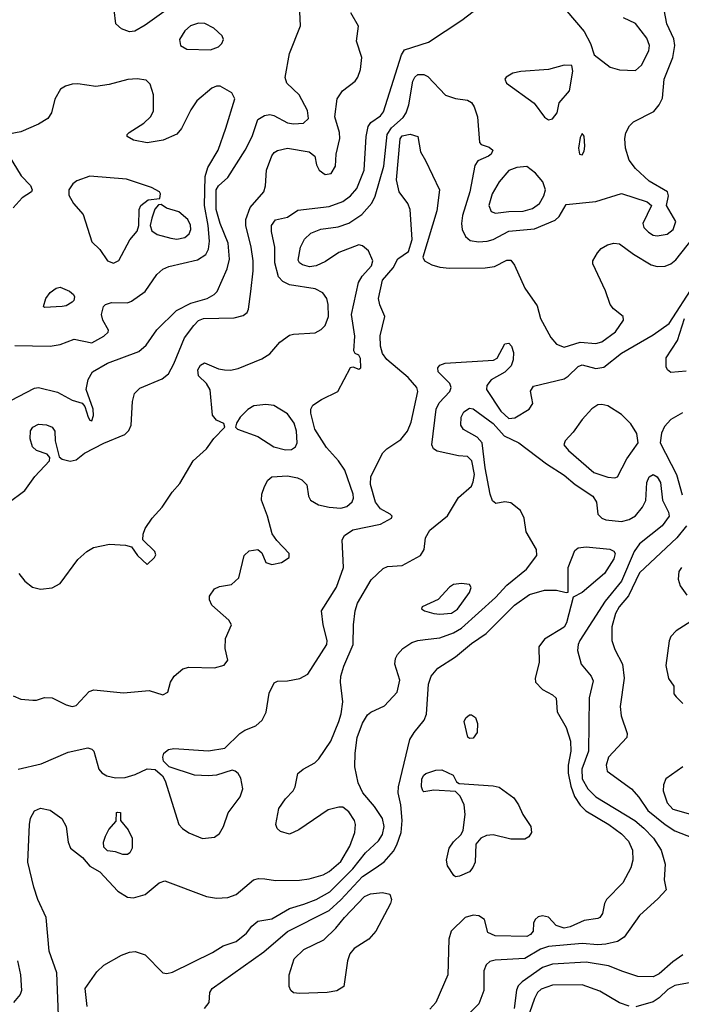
# Model space of a CAD drawing. Extents: x 1173029 to 1307123, y 522559 to 678521.
# Tile 338 of 623: x 1291800 to 1295147, y 531825 to 536806. Entities that reach past the tile are written whole.
import ezdxf

# ---------------------------------------------------------------- set-up
doc = ezdxf.new("R2010")
doc.units = 0

msp = doc.modelspace()

# ---------------------------------------------------------------- linework, layer by layer
at = {"layer": '0CON10XD'}
for points in [[(1291739.7, 534360.3), (1291825.4, 534424.6), (1291877.1, 534495), (1291951.2, 534575), (1291951.7, 534591.7), (1291938.8, 534608.8), (1291885, 534626), (1291864.3, 534645), (1291853.1, 534685), (1291855, 534726.7), (1291865.8, 534745), (1291895, 534758.9), (1291935, 534755.5), (1291964.3, 534744.3), (1291978, 534725), (1291980, 534675), (1292000, 534595), (1292015, 534582), (1292055, 534572.2), (1292085, 534579.4), (1292127.6, 534612.4), (1292225, 534663.1), (1292332.5, 534707.5), (1292352.4, 534727.6), (1292364.6, 534755.4), (1292370.6, 534875), (1292380.8, 534915), (1292407.9, 534942.1), (1292520.7, 534989.3), (1292552.2, 535015), (1292579.5, 535065), (1292633.9, 535196.1), (1292680.9, 535259.1), (1292705, 535283.8), (1292730, 535295), (1292885, 535297.8), (1292931.4, 535308.6), (1292951.2, 535325), (1292958.3, 535341.7), (1292969.2, 535430.8), (1292981.8, 535535), (1292981.8, 535585), (1292971.9, 535655), (1292943.4, 535765), (1292943.9, 535795), (1292965.5, 535855), (1293035.3, 535935), (1293043.4, 535965), (1293048.8, 536045), (1293075, 536117.5), (1293086.6, 536133.4), (1293105, 536144.5), (1293154.7, 536155.3), (1293265, 536137.3), (1293292.5, 536115), (1293301.7, 536071.7), (1293314.4, 536044.4), (1293345, 536023.1), (1293375, 536027.5), (1293398.1, 536065), (1293400.6, 536125), (1293420, 536205), (1293417.5, 536235), (1293394.1, 536315), (1293405.5, 536405), (1293433.1, 536445), (1293497.1, 536495), (1293510.6, 536515), (1293523.8, 536553.8), (1293531.4, 536615), (1293503.9, 536696.1), (1293513.6, 536773.6), (1293475, 536840)], [(1291755, 534879.5), (1291875, 534941.5), (1291895, 534944.5), (1291991.4, 534921.4), (1292065, 534881.9), (1292116.1, 534866.1), (1292129.2, 534849.2), (1292145.8, 534795), (1292155, 534780), (1292165, 534776.7), (1292174.1, 534804.1), (1292171.4, 534835), (1292135.7, 534935), (1292145.7, 534985), (1292168.1, 535025), (1292245, 535068), (1292402.4, 535127.6), (1292440.2, 535159.8), (1292493.9, 535236.1), (1292593.1, 535335), (1292665, 535371.6), (1292748, 535395), (1292784, 535415), (1292798.6, 535431.4), (1292850, 535545), (1292861.8, 535595), (1292854.7, 535675), (1292815, 535774.3), (1292794.2, 535845), (1292794.8, 535945), (1292805.4, 535965), (1292852.3, 536007.7), (1292941.5, 536145), (1292975.5, 536215), (1293005, 536300), (1293038.8, 536321.2), (1293065, 536325.7), (1293085, 536321.4), (1293154.2, 536284.2), (1293185, 536278.5), (1293235, 536282.2), (1293260.6, 536305), (1293255.4, 536345.4), (1293214.4, 536425), (1293151.2, 536485), (1293142.7, 536512.7), (1293165.6, 536635), (1293220.8, 536775), (1293216.8, 536845)], [(1291766.2, 533385), (1291805, 533368.1), (1291865.9, 533364.1), (1291885, 533364.2), (1291925, 533377.1), (1291965, 533375.8), (1292035, 533340.8), (1292065, 533332.5), (1292085, 533337.5), (1292152.1, 533407.9), (1292174.3, 533415.7), (1292325, 533400.4), (1292455, 533412.1), (1292525, 533390.8), (1292550, 533405), (1292562.5, 533455), (1292580.9, 533485), (1292625, 533522.5), (1292655, 533530.5), (1292785, 533527.5), (1292835, 533541.2), (1292853.6, 533566.4), (1292840, 533625), (1292841.9, 533675), (1292872, 533745), (1292858.3, 533768.3), (1292772.5, 533845), (1292760.7, 533870.7), (1292760.7, 533889.3), (1292785, 533926.7), (1292810.7, 533939.3), (1292871.7, 533948.3), (1292908.3, 533981.7), (1292935, 534096.2), (1292961.4, 534118.6), (1293005.4, 534125.4), (1293025, 534108.8), (1293045, 534060), (1293075, 534049.2), (1293125, 534060.8), (1293164, 534086), (1293164, 534105), (1293100.6, 534170.6), (1293076.9, 534205), (1293053.2, 534295), (1293024, 534375), (1293025.3, 534405), (1293038.7, 534445), (1293055, 534476.9), (1293075, 534493.8), (1293155, 534498.2), (1293205, 534488.7), (1293228.1, 534478.1), (1293252.8, 534452.8), (1293261.5, 534395), (1293270.4, 534375), (1293312.3, 534352.3), (1293365, 534339.7), (1293425.2, 534334.8), (1293455, 534342.9), (1293482.8, 534367.2), (1293488.8, 534385), (1293486.7, 534405), (1293445, 534527.5), (1293412.5, 534575), (1293351.4, 534641.4), (1293293.3, 534735), (1293272.2, 534815), (1293273.6, 534836.4), (1293282.7, 534855), (1293326.1, 534883.9), (1293409.5, 534925), (1293473.6, 535046.4), (1293485, 535050), (1293515, 535037.5), (1293526.2, 535045), (1293525, 535092.5), (1293515, 535108.8), (1293497, 535117), (1293490.7, 535130.7), (1293494.7, 535205), (1293478.4, 535315), (1293514.2, 535475.8), (1293532.1, 535507.9), (1293579.4, 535560.6), (1293587.4, 535585), (1293565, 535636.2), (1293535, 535661.8), (1293515, 535666.7), (1293415, 535628.2), (1293347.2, 535582.8), (1293299.9, 535560.1), (1293265.7, 535555.7), (1293230, 535565), (1293215.5, 535575), (1293209.1, 535589.1), (1293220.5, 535655), (1293240.3, 535695), (1293273.6, 535726.4), (1293323.7, 535746.3), (1293411.7, 535758.3), (1293465, 535777.1), (1293530.3, 535819.7), (1293581.9, 535878.1), (1293597.7, 535912.3), (1293641.7, 536065), (1293659.5, 536225), (1293680.7, 536259.3), (1293739.3, 536310.7), (1293755.9, 536335), (1293768.4, 536375), (1293788.6, 536495), (1293799.2, 536515), (1293815, 536527.7), (1293845, 536528.9), (1293865, 536518.8), (1293955, 536424.4), (1294005, 536406.9), (1294065, 536398), (1294085, 536386.2), (1294098.6, 536365), (1294115.6, 536315), (1294126.2, 536185), (1294134.2, 536174.2), (1294175, 536161.4), (1294194, 536145), (1294185.7, 536125), (1294171.2, 536115), (1294117.7, 536092.3), (1294102.7, 536067.3), (1294077.2, 535935), (1294040.3, 535815), (1294035.3, 535775), (1294038.9, 535745), (1294055, 535709.4), (1294078.9, 535688.9), (1294121.5, 535681.5), (1294165, 535685.3), (1294195, 535694.1), (1294275, 535736.2), (1294405, 535747.2), (1294508.6, 535791.4), (1294529.2, 535810.8), (1294565, 535870.5), (1294715, 535885.3), (1294845, 535926.1), (1294974.3, 535884.3), (1294996.1, 535866.1), (1294952.9, 535775), (1294957.5, 535755), (1294980.4, 535730.4), (1295005, 535715.6), (1295025, 535712.2), (1295075, 535720.5), (1295105.6, 535745), (1295119.4, 535785), (1295072.5, 535865), (1295082.5, 535915), (1295077.5, 535935), (1294985, 535989.2), (1294915, 536052.9), (1294882.9, 536095), (1294865.4, 536155), (1294861.8, 536205), (1294866.3, 536233.7), (1294885, 536268.1), (1294905, 536289.1), (1295008.8, 536341.2), (1295035.8, 536374.2), (1295052, 536408), (1295060.6, 536505), (1295104.7, 536615), (1295114.7, 536674.7), (1295109.3, 536709.3), (1295074.5, 536785), (1295060, 536855)], [(1291795.6, 534005), (1291825.4, 533965.4), (1291864.5, 533934.5), (1291905, 533925.6), (1291965, 533932.7), (1292005, 533954.5), (1292095, 534074.4), (1292138.9, 534115), (1292173.8, 534136.2), (1292255, 534153.3), (1292335, 534148.1), (1292365, 534138.8), (1292395.8, 534095), (1292445, 534050), (1292482, 534085), (1292488.3, 534098.3), (1292484, 534115), (1292423.8, 534175), (1292424.1, 534204.1), (1292435, 534231.2), (1292470.6, 534285), (1292520.9, 534339.1), (1292570.6, 534415), (1292610.6, 534459.4), (1292678, 534575), (1292745.7, 534635), (1292782.7, 534687.3), (1292837.5, 534745), (1292833, 534763), (1292795, 534780), (1292775.8, 534805.8), (1292763.1, 534933.1), (1292745.6, 534965.6), (1292704.3, 535005), (1292701.9, 535035), (1292715, 535058.8), (1292735, 535070), (1292805, 535040), (1292836, 535034), (1292867.3, 535032.7), (1292905, 535041.4), (1293025, 535090.9), (1293065, 535115.6), (1293115.6, 535175), (1293165, 535209.1), (1293185, 535215.5), (1293295, 535222.2), (1293325, 535238.1), (1293345, 535259.2), (1293362.9, 535305), (1293360.4, 535365), (1293353.6, 535395), (1293334.1, 535424.1), (1293295, 535444.7), (1293164.8, 535464.8), (1293131.2, 535481.2), (1293109.1, 535505), (1293091.6, 535575), (1293090.8, 535655), (1293073.8, 535735), (1293074.6, 535765), (1293095, 535792.5), (1293155, 535806), (1293207.5, 535842.5), (1293365, 535860.6), (1293435, 535886.7), (1293473.8, 535915), (1293505, 535951.5), (1293542.1, 536045), (1293553.3, 536215), (1293563.6, 536265), (1293577.1, 536285), (1293625, 536319.4), (1293639.9, 536340.1), (1293731.5, 536628.5), (1293746.6, 536653.4), (1293867.5, 536692.5), (1294037.3, 536802.7), (1294095, 536847.5)], [(1292530, 536845), (1292435, 536777.5), (1292381.7, 536748.3), (1292355, 536744.3), (1292315, 536758.6), (1292286, 536785), (1292277.5, 536855)], [(1294568.1, 536848.1), (1294656, 536745), (1294688, 536685), (1294707, 536627), (1294786.7, 536565), (1294835, 536552.5), (1294915, 536547.8), (1294945.5, 536575), (1294982.4, 536647.6), (1294986.2, 536675), (1294972.7, 536712.7), (1294915, 536786.4), (1294854.7, 536814.7)], [(1292765, 536653.3), (1292805, 536668), (1292822, 536685), (1292831.2, 536705), (1292824.1, 536724.1), (1292783, 536763), (1292736, 536786), (1292705, 536788.2), (1292664, 536775), (1292635, 536750), (1292608.1, 536705), (1292614.2, 536675), (1292645, 536655.6), (1292765, 536653.3)], [(1294475, 536299.2), (1294495, 536304.2), (1294518.8, 536335), (1294530, 536385), (1294582, 536445), (1294598, 536545), (1294593, 536573), (1294555, 536576), (1294475, 536553.1), (1294335, 536543.8), (1294295, 536534.5), (1294260.8, 536515), (1294254.4, 536505), (1294262.9, 536485), (1294402.7, 536382.7), (1294455, 536312), (1294475, 536299.2)], [(1291955, 535154.7), (1292005, 535162.5), (1292075, 535189.4), (1292165, 535171.2), (1292226, 535204), (1292248, 535225), (1292250, 535235), (1292221.4, 535285), (1292214.3, 535314.3), (1292223.8, 535355), (1292234.2, 535365.8), (1292264.3, 535375.7), (1292345, 535373.8), (1292365, 535382), (1292435, 535431.4), (1292493.6, 535516.4), (1292525, 535543.3), (1292555, 535557.5), (1292699.2, 535590.8), (1292741.3, 535618.7), (1292755.2, 535645), (1292760.2, 535685), (1292753.2, 535765), (1292734.2, 535865), (1292738.1, 536011.9), (1292751.3, 536058.7), (1292804.5, 536145), (1292842.6, 536257.4), (1292889.2, 536405), (1292873.3, 536435), (1292815, 536468.5), (1292795, 536469.2), (1292771.3, 536458.7), (1292695.6, 536395), (1292665, 536350), (1292618, 536255), (1292594.3, 536225.7), (1292526, 536196), (1292445, 536183.1), (1292375, 536196), (1292343.3, 536215), (1292343.3, 536225), (1292353.3, 536235), (1292428.3, 536281.7), (1292461.2, 536315), (1292477.3, 536342.7), (1292477.1, 536425), (1292459.3, 536479.3), (1292439.8, 536499.8), (1292395, 536506.4), (1292346.6, 536503.4), (1292252.2, 536477.8), (1292185, 536466.9), (1292095, 536480.6), (1292065, 536479.1), (1292031.2, 536468.8), (1292006.4, 536453.6), (1291977, 536403), (1291961.5, 536335), (1291942, 536305), (1291895, 536277.5), (1291805, 536238.6), (1291744.2, 536225.8)], [(1291792, 533015), (1291908.9, 533041.1), (1292045, 533100), (1292145, 533123.1), (1292165, 533115.8), (1292174.3, 533105), (1292200.8, 533015), (1292215.5, 532995.5), (1292240.7, 532980.7), (1292285, 532971.5), (1292333.2, 532973.2), (1292385, 532987.8), (1292445, 533015.8), (1292485, 533013.3), (1292521.7, 532981.7), (1292535.9, 532955.9), (1292605.7, 532735), (1292623.8, 532713.8), (1292655, 532691.9), (1292725, 532663.5), (1292785, 532671.1), (1292810.9, 532689.1), (1292830.7, 532725), (1292855.4, 532794.6), (1292915, 532874), (1292928.5, 532915), (1292919.1, 532969.1), (1292905, 532993.3), (1292890, 533005), (1292875, 533010), (1292795, 532983.8), (1292755, 532981.2), (1292685, 532984), (1292556.4, 533026.4), (1292527.5, 533055), (1292523.8, 533075), (1292530, 533095), (1292552.5, 533115), (1292580.3, 533119.7), (1292755, 533108.1), (1292838.3, 533121.7), (1292914.5, 533195.5), (1292938.7, 533211.3), (1292995, 533233.3), (1293027.3, 533262.7), (1293047.1, 533302.9), (1293061.4, 533398.6), (1293088, 533452), (1293105, 533460), (1293155, 533461.9), (1293216.8, 533473.2), (1293258, 533495), (1293353.1, 533645), (1293356, 533666), (1293335.6, 533745), (1293327.5, 533815), (1293403.6, 533935), (1293438.2, 534035), (1293431.4, 534175), (1293443.1, 534196.9), (1293484.8, 534225.2), (1293625, 534254.5), (1293681.2, 534285), (1293683.8, 534295), (1293674, 534305), (1293625, 534331.2), (1293600.7, 534365), (1293575.4, 534454.6), (1293576.9, 534495), (1293636.9, 534615), (1293657.1, 534635), (1293727.9, 534682.1), (1293762.4, 534725), (1293779.7, 534770.3), (1293813.8, 534925), (1293808.8, 534945), (1293765.9, 534995.9), (1293656.8, 535086.8), (1293635, 535117.1), (1293625.8, 535155), (1293623.3, 535206.7), (1293647.1, 535305), (1293622.5, 535362.5), (1293615.6, 535395), (1293635, 535488), (1293689.1, 535550.9), (1293713.8, 535596.2), (1293767.3, 535632.7), (1293785.8, 535694.2), (1293775.4, 535845), (1293763.1, 535875), (1293719.2, 535935), (1293705.6, 535995.6), (1293725, 536202.5), (1293735, 536217.9), (1293776.2, 536226.2), (1293813.8, 536215), (1293827, 536137), (1293853.8, 536093.8), (1293923.6, 535945), (1293911.1, 535838.9), (1293840, 535605), (1293847.5, 535585), (1293885, 535566), (1293925, 535554.4), (1293975, 535549.1), (1294155, 535550), (1294202.6, 535557.4), (1294265, 535589.5), (1294285, 535588.9), (1294303.7, 535563.7), (1294355, 535447.1), (1294417.4, 535357.4), (1294434.6, 535294.6), (1294487.5, 535197.5), (1294515, 535164), (1294555, 535149.4), (1294635, 535174.7), (1294715, 535168.5), (1294745, 535175.4), (1294815, 535227.1), (1294854.5, 535285), (1294852.5, 535305), (1294803.9, 535343.9), (1294787.2, 535365), (1294763.8, 535433.8), (1294700.3, 535570.3), (1294700, 535585), (1294723.9, 535626.1), (1294742.5, 535647.5), (1294773.9, 535666.1)], [(1294645, 536122.5), (1294655, 536140), (1294658.8, 536165), (1294656.1, 536216.1), (1294645, 536230), (1294635, 536210), (1294626.7, 536155), (1294632.5, 536125), (1294645, 536122.5)], [(1291746.7, 536115), (1291806.7, 536015), (1291855, 535967.5), (1291863.3, 535945), (1291860, 535935), (1291813.3, 535905), (1291766.6, 535853.4)], [(1294207, 535827), (1294275, 535834.7), (1294347.6, 535837.6), (1294395, 535850), (1294429.5, 535875), (1294452.3, 535915), (1294459.6, 535945), (1294446, 535986), (1294410, 536030), (1294365, 536062.5), (1294315, 536058.5), (1294275, 536042.3), (1294225.2, 535984.8), (1294190.7, 535925), (1294173.8, 535865), (1294185, 535835.7), (1294207, 535827)], [(1292275, 535574.2), (1292301.7, 535588.3), (1292357.7, 535692.3), (1292393.6, 535736.4), (1292403.3, 535765), (1292403.8, 535845), (1292413.3, 535865), (1292450, 535895), (1292508.3, 535901.7), (1292512.5, 535925), (1292507.5, 535935), (1292466.6, 535956.6), (1292340.8, 535999.2), (1292155, 536014.5), (1292089.8, 535990.2), (1292068.1, 535975), (1292048.2, 535945), (1292048, 535918), (1292071.4, 535875), (1292120.4, 535820.4), (1292165, 535682), (1292205, 535642.5), (1292245, 535586), (1292275, 535574.2)], [(1292595.5, 535695.5), (1292635, 535704.4), (1292657.3, 535722.7), (1292665.5, 535745), (1292664.3, 535765.7), (1292650, 535795), (1292605, 535834.4), (1292542.7, 535852.7), (1292515, 535870), (1292501.7, 535868.3), (1292483, 535847), (1292467.7, 535802.3), (1292460, 535765), (1292468.3, 535738.3), (1292495, 535719.4), (1292565, 535700), (1292595.5, 535695.5)], [(1294773.9, 535666.1), (1294805, 535674.6), (1294835, 535671.3), (1294905, 535619.7), (1294995, 535566.2), (1295025, 535557.3), (1295065, 535558.8), (1295095, 535570.9), (1295118.9, 535591.1), (1295240.5, 535745)], [(1291998.1, 531725), (1291987.8, 531985), (1291948.8, 532095), (1291933.4, 532265), (1291891.8, 532355), (1291872.2, 532417.8), (1291840.9, 532545), (1291848.8, 532735), (1291855, 532766.2), (1291875, 532804), (1291905, 532818.1), (1291955, 532806.9), (1292013.3, 532765), (1292035.5, 532725), (1292044.6, 532645), (1292057.8, 532615), (1292117.2, 532567.2), (1292155, 532524.3), (1292205.5, 532495.5), (1292297, 532397), (1292345, 532368), (1292375, 532364.2), (1292435, 532381.4), (1292505, 532440.6), (1292535, 532450), (1292745, 532370), (1292795, 532362.5), (1292853.7, 532366.3), (1292895, 532381.4), (1292983.3, 532455), (1293008.8, 532461.2), (1293039.4, 532459.4), (1293095, 532451.1), (1293215, 532453.8), (1293265, 532459.2), (1293335, 532480.3), (1293365, 532496.4), (1293425, 532546.9), (1293469.5, 532625), (1293494.7, 532695), (1293499.4, 532735), (1293493.4, 532755), (1293465, 532798.5), (1293435, 532822.1), (1293415, 532822.7), (1293360.9, 532809.1), (1293212, 532708), (1293165, 532685.8), (1293120, 532700), (1293102, 532715), (1293095.8, 532735), (1293111.5, 532815), (1293144.5, 532865), (1293184.2, 532905), (1293194, 532925), (1293207.3, 532992.7), (1293233.8, 533015), (1293293, 533047), (1293312.7, 533067.3), (1293373.3, 533156.7), (1293414.1, 533255), (1293426.5, 533295), (1293434, 533355), (1293422.7, 533455), (1293424.6, 533485), (1293439.2, 533535), (1293486.9, 533645), (1293488.5, 533745), (1293497.2, 533815), (1293508.7, 533855), (1293578.3, 533971.7), (1293639.5, 534030.5), (1293660.3, 534039.7), (1293735, 534044.1), (1293827.5, 534095), (1293846.5, 534125), (1293853.5, 534185), (1293875, 534224.3), (1293964.7, 534295.3), (1294020.4, 534389.6), (1294085, 534445.6), (1294095, 534468), (1294100.4, 534505), (1294087.8, 534575), (1294065, 534596), (1294020.6, 534599.4), (1293912.4, 534622.4), (1293894, 534635), (1293884.3, 534655), (1293907.1, 534835), (1293921.8, 534868.2), (1293975.4, 534925), (1293983.6, 534945), (1293975.6, 534965), (1293917.1, 535025), (1293916, 535045), (1293925, 535058.8), (1293952.1, 535067.9), (1294197.1, 535082.9), (1294215.8, 535094.2), (1294255, 535166.2), (1294275, 535170), (1294288.2, 535155), (1294297.6, 535122.4), (1294296.4, 535085), (1294285.7, 535055), (1294255, 535022), (1294185, 534983.3), (1294164.1, 534955.9), (1294161.8, 534935), (1294234.3, 534825), (1294275, 534788.9), (1294305, 534791.9), (1294376.9, 534835), (1294395.6, 534865), (1294390.9, 534890.9), (1294384.2, 534925.8), (1294398.9, 534951.1), (1294555, 534989.5), (1294575, 535001.9), (1294625, 535051.5), (1294645, 535060.4), (1294715, 535040.9), (1294755, 535047.8), (1294845, 535118.8), (1295005, 535211.1), (1295085, 535269.3), (1295212.2, 535465)], [(1291925, 535350), (1291920, 535355), (1291932.5, 535395), (1291954.2, 535425), (1291985, 535447.5), (1292005, 535452.5), (1292052.3, 535432.3), (1292072.5, 535415), (1292077, 535403), (1292073.3, 535385), (1292065, 535376.7), (1292035, 535358.8), (1292015, 535354.3), (1291925, 535350)], [(1295172.5, 535027.5), (1295095, 535021.2), (1295076.7, 535035), (1295070.3, 535050.3), (1295070, 535095), (1295127.9, 535182.1), (1295162.6, 535295)], [(1291775, 535157.5), (1291955, 535154.7)], [(1293145, 534630.4), (1293175, 534632.1), (1293195.3, 534644.7), (1293204.6, 534665.4), (1293199.7, 534725), (1293188.4, 534765), (1293155, 534812.1), (1293085, 534853.5), (1293045, 534859.5), (1292985, 534852.5), (1292955, 534834), (1292916, 534795), (1292896.2, 534765), (1292892.5, 534745), (1292902.5, 534735), (1293005, 534697.7), (1293085, 534645.4), (1293145, 534630.4)], [(1293237.8, 532332.2), (1293299.5, 532355), (1293368.6, 532395), (1293485, 532510.2), (1293549.2, 532590.8), (1293615, 532652.7), (1293635, 532684.4), (1293644.2, 532725), (1293635.6, 532765.6), (1293595, 532825.6), (1293535.5, 532895), (1293512.1, 532945), (1293496.3, 533026.3), (1293496.4, 533095), (1293507.7, 533175), (1293535, 533248), (1293559.8, 533290.2), (1293576.6, 533303.4), (1293645, 533334.3), (1293708.9, 533405), (1293723.1, 533465), (1293697.9, 533545), (1293700.5, 533575), (1293710.6, 533595), (1293738.6, 533625), (1293784.7, 533655.3), (1293813.7, 533666.3), (1293850.8, 533670.8), (1293925, 533678.3), (1293995, 533703.9), (1294035, 533727.2), (1294206.4, 533883.6), (1294264.5, 533945.5), (1294363.9, 534026.1), (1294416.2, 534095), (1294413.8, 534125), (1294361.5, 534215), (1294351.5, 534285), (1294333.3, 534323.3), (1294285, 534362.5), (1294255, 534366.7), (1294208.3, 534358.3), (1294192.7, 534372.7), (1294180.4, 534405), (1294155, 534538.6), (1294139.1, 534665), (1294114.3, 534694.3), (1294045, 534732.9), (1294032.1, 534755), (1294033.6, 534795), (1294047.4, 534822.6), (1294075, 534840.9), (1294095, 534837.9), (1294195, 534763.4), (1294250.5, 534700.5), (1294325.7, 534665.7), (1294465, 534558.8), (1294555, 534501.1), (1294610.9, 534455), (1294700, 534395), (1294718.5, 534365), (1294725.6, 534305), (1294744.3, 534285), (1294765, 534276.2), (1294845, 534267.4), (1294883, 534277), (1294914.7, 534295.3), (1294950.8, 534339.2), (1294967, 534373), (1294973.5, 534465), (1294985, 534492.9), (1295005, 534504.5), (1295025, 534492.5), (1295042.7, 534465), (1295052.4, 534375), (1295082, 534315), (1295085.3, 534295), (1295050.8, 534245), (1294936, 534154), (1294908, 534115), (1294844, 533965), (1294761.9, 533865), (1294633.9, 533665), (1294624.7, 533645), (1294622, 533615), (1294640.4, 533545), (1294691.1, 533485), (1294702, 533462), (1294680.9, 533375), (1294678.4, 533105), (1294643.2, 533015), (1294645.7, 532965), (1294675, 532915.4), (1294714.7, 532875), (1294911.5, 532755), (1294956.8, 532716.8), (1295007.3, 532665), (1295044.5, 532605), (1295065.7, 532535), (1295061.2, 532455), (1295070, 532405), (1295029.7, 532360.3), (1294935.5, 532275), (1294857.8, 532165), (1294825, 532143.1), (1294765, 532129.2), (1294725, 532126.2), (1294645, 532133.3), (1294475, 532117.3), (1294435, 532103.5), (1294355, 532056.9), (1294205, 532048.8), (1294178.6, 532041.4), (1294159.4, 532025), (1294148.2, 531995), (1294147.5, 531895), (1294122.1, 531827.9), (1294076.9, 531783.1)], [(1294811.2, 534488.8), (1294825, 534494), (1294871.1, 534585), (1294928.1, 534665), (1294921.7, 534711.7), (1294892.2, 534762.2), (1294845, 534808.5), (1294775, 534852.2), (1294745, 534859.5), (1294725, 534856.7), (1294695, 534837.8), (1294645, 534783.3), (1294600.1, 534719.9), (1294559.1, 534675), (1294553.6, 534655), (1294577.2, 534627.2), (1294705.2, 534515.2), (1294775, 534490.9), (1294811.2, 534488.8)], [(1295152.6, 534817.4), (1295095, 534782.5), (1295061.4, 534748.6), (1295047.5, 534715), (1295040, 534665), (1295122.5, 534505), (1295151.5, 534401.5)], [(1295174.2, 534245), (1295125.2, 534184.8), (1294935, 534007.9), (1294879.3, 533890.7), (1294833.1, 533835), (1294815, 533802.9), (1294795.9, 533735), (1294795.4, 533665), (1294810.2, 533620.2), (1294849.4, 533545), (1294858.5, 533475), (1294838.3, 533331.7), (1294842.9, 533285), (1294874, 533195), (1294872, 533175), (1294778.8, 533075), (1294767.5, 533035), (1294772.5, 533005), (1294895, 532915.7), (1294932.4, 532872.4), (1294977.6, 532805), (1295065, 532735.3), (1295115, 532703.5), (1295205, 532667.2)], [(1292735, 531803.6), (1292758.6, 531835), (1292761.9, 531885), (1292774.4, 531905), (1293035, 532091.1), (1293155, 532192.9), (1293365, 532300), (1293425.4, 532354.6), (1293535, 532471.9), (1293602.9, 532517.1), (1293644.2, 532545.8), (1293690.8, 532599.2), (1293708.8, 532631.2), (1293730, 532695), (1293735.4, 532755), (1293728.1, 532835), (1293715.3, 532895), (1293716.5, 532925), (1293774.5, 533165), (1293795, 533200), (1293846.7, 533263.3), (1293857.6, 533292.4), (1293868.2, 533445), (1293881.1, 533485), (1293915.8, 533525), (1294005, 533583.5), (1294085, 533650.9), (1294159.4, 533700.6), (1294302.5, 533845), (1294378.6, 533898.6), (1294455, 533920.5), (1294515, 533920), (1294565, 533907.5), (1294575, 533910), (1294574.5, 534035), (1294608.8, 534121.2), (1294625.6, 534134.4), (1294665, 534139.4), (1294785, 534128.1), (1294805, 534118), (1294812.9, 534105), (1294805, 534078), (1294759.1, 534005), (1294645, 533907.5), (1294600, 533885), (1294566.8, 533755), (1294555, 533733.5), (1294455, 533671.5), (1294426.4, 533633.6), (1294428.1, 533555), (1294408, 533475), (1294410, 533455), (1294445, 533418), (1294495, 533391.2), (1294513.6, 533373.6), (1294518.8, 533305), (1294565.3, 533225.3), (1294585.8, 533155.8), (1294588.9, 533105), (1294575.5, 533034.5), (1294574.4, 532995), (1294588, 532928), (1294607.2, 532877.2), (1294635, 532833.3), (1294663.8, 532803.8), (1294780, 532735), (1294845, 532687.3), (1294880.1, 532650.1), (1294900, 532605), (1294902.2, 532555), (1294892.2, 532515), (1294850.7, 532439.3), (1294768.2, 532355), (1294757.8, 532335), (1294749.2, 532285), (1294735.8, 532265), (1294725, 532259.4), (1294655, 532250), (1294585, 532217.1), (1294555, 532210), (1294513.8, 532223.8), (1294475, 532266.2), (1294445, 532273.1), (1294422.6, 532267.4), (1294407.1, 532255), (1294400, 532235), (1294398.1, 532195), (1294385, 532178.9), (1294365, 532167.9), (1294205, 532172.3), (1294167.8, 532187.8), (1294152, 532255), (1294122.2, 532272.2), (1294095, 532276.9), (1294054.3, 532265), (1293982.2, 532195), (1293970.5, 532155), (1293966.5, 531975), (1293905.4, 531834.6), (1293875, 531800)], [(1295148.9, 534035), (1295134.5, 534015), (1295131.5, 533975), (1295141.9, 533941.9), (1295174.4, 533895)], [(1293925, 533798.2), (1293985, 533804), (1294015, 533823.8), (1294075, 533908), (1294084, 533934), (1294075, 533948), (1294034.6, 533954.6), (1293995, 533948.4), (1293974.5, 533935), (1293917.2, 533872.8), (1293836.7, 533835), (1293832.5, 533825), (1293847.5, 533815), (1293895, 533801.8), (1293925, 533798.2)], [(1295195, 533760.8), (1295122, 533715), (1295093.6, 533686.4), (1295085.5, 533664.5), (1295068.3, 533538.3), (1295083, 533473), (1295110, 533435), (1295110, 533395), (1295120.7, 533380.7), (1295155, 533346.7)], [(1294075, 533170), (1294066.4, 533176.4), (1294048.8, 533255), (1294056.7, 533275), (1294075, 533290), (1294085, 533290), (1294105.9, 533275.9), (1294116.1, 533246.1), (1294115, 533200), (1294095, 533171.2), (1294075, 533170)], [(1295155, 533026.5), (1295069.4, 532965), (1295057.1, 532935), (1295055.4, 532904.6), (1295075.4, 532845), (1295105, 532812.5), (1295265, 532767.6)], [(1294005, 532470), (1293996.1, 532476.1), (1293964.2, 532525), (1293959.2, 532555), (1293972.9, 532615), (1293995, 532648), (1294034, 532685), (1294043.4, 532706.6), (1294053.1, 532785), (1294049.2, 532835), (1294028.8, 532878.8), (1294005, 532902.5), (1293895, 532908), (1293845, 532900), (1293838.8, 532905), (1293832.9, 532925), (1293834.4, 532965), (1293844.2, 532985), (1293855, 532992), (1293905, 533009.2), (1293935, 533010.8), (1293992.5, 532985), (1294010, 532950), (1294023, 532943), (1294195, 532930.8), (1294225, 532923.3), (1294299.6, 532869.6), (1294323.3, 532835), (1294344.6, 532784.6), (1294386.2, 532725), (1294390, 532695), (1294375, 532672.5), (1294355, 532660), (1294285, 532660.6), (1294195, 532682.7), (1294161.4, 532678.6), (1294133.7, 532666.3), (1294108, 532635), (1294104.3, 532545), (1294093.2, 532516.8), (1294075, 532496.2), (1294025, 532473.8), (1294005, 532470)], [(1292322.3, 532582.3), (1292285, 532596), (1292245, 532601.2), (1292225, 532620), (1292224.3, 532645), (1292233.4, 532676.6), (1292251.2, 532708.8), (1292288.3, 532751.7), (1292290, 532795), (1292295, 532797.5), (1292310, 532795), (1292310, 532755), (1292348.3, 532708.3), (1292368.6, 532665), (1292369.2, 532615), (1292357.9, 532592.1), (1292345, 532583.8), (1292322.3, 532582.3)], [(1293215, 531880), (1293185, 531883.8), (1293172.5, 531895), (1293163.8, 531915), (1293163.8, 531975), (1293189.2, 532055), (1293236.9, 532103.1), (1293338.1, 532151.9), (1293400.1, 532209.9), (1293443.9, 532265), (1293545, 532371.1), (1293575, 532384.5), (1293635, 532390.8), (1293673.3, 532383.3), (1293681.2, 532355), (1293676, 532335), (1293601.5, 532195), (1293566.9, 532155), (1293492.7, 532107.3), (1293469.4, 532080.6), (1293458.5, 532045), (1293440, 531915), (1293405, 531893.1), (1293355, 531884.5), (1293215, 531880)], [(1292141.1, 531815), (1292131.3, 531905), (1292191, 531989), (1292226.2, 532023.8), (1292315.9, 532074.1), (1292355, 532089.1), (1292385, 532092.5), (1292435, 532075.6), (1292525, 531984.5), (1292545, 531981.8), (1292572.4, 531987.6), (1292775, 532086.9), (1292829.3, 532120.7), (1292895, 532143.5), (1292946.9, 532185), (1292975, 532221.4), (1293004.7, 532245.3), (1293075, 532257.5), (1293165, 532309.7), (1293237.8, 532332.2)], [(1291788.8, 532045), (1291804.2, 531975), (1291809.1, 531895), (1291802.9, 531875), (1291768, 531835)], [(1295154.3, 532075), (1295105, 532040.9), (1295035, 531980), (1295005, 531964.2), (1294926.5, 531966.5), (1294851.5, 531991.5), (1294779.2, 532019.2), (1294665, 532039.3), (1294495, 532029.2), (1294445, 532011.1), (1294341.6, 531938.4), (1294321.9, 531918.1), (1294312.7, 531897.3), (1294302, 531805)], [(1295215, 531938.7), (1295115, 531921.1), (1295079, 531901), (1295035, 531858.2), (1295005, 531838.2), (1294917, 531813)], [(1294884.1, 531815.9), (1294835, 531832.2), (1294735, 531891.8), (1294645, 531924.6), (1294495, 531922.4), (1294438.8, 531901.2), (1294420.4, 531885), (1294404, 531855), (1294356.2, 531715)]]:
    msp.add_lwpolyline(points, dxfattribs=at)

doc.saveas('drawing.dxf')
